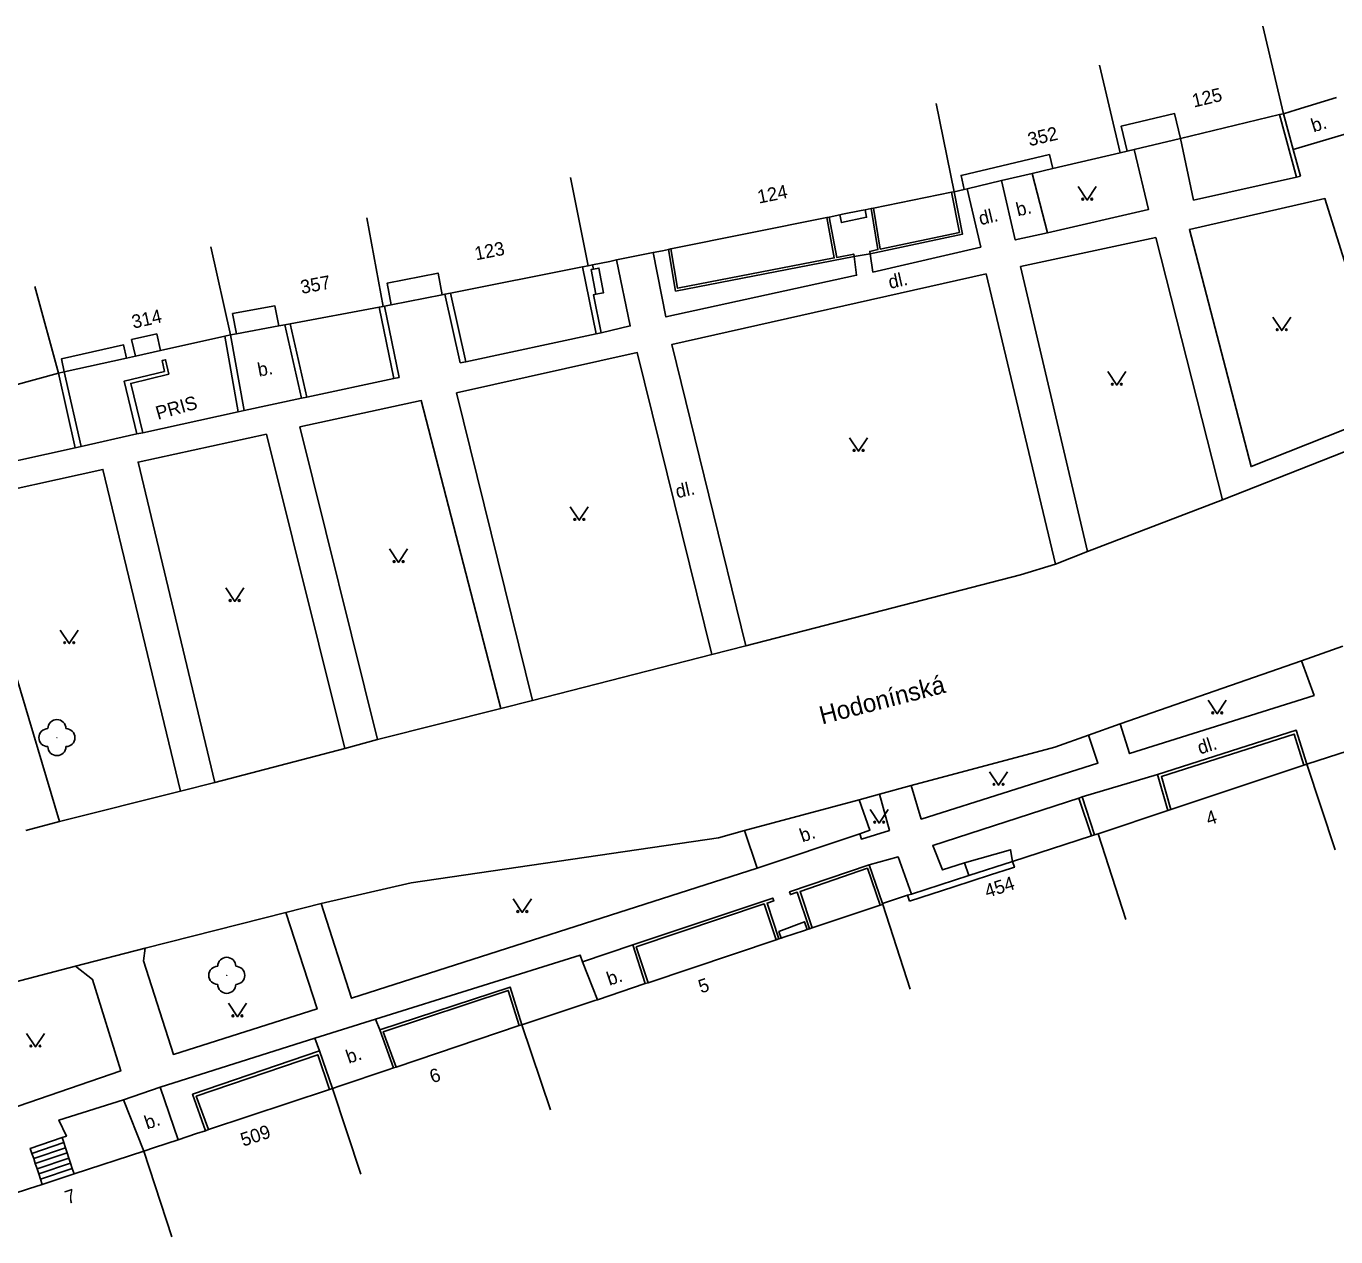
# Model space of a CAD drawing. Extents: x -577457 to -568404, y -1208466 to -1201387.
# Drawn here: x -574917 to -574844.4, y -1204022.7 to -1203955.6 of the extents above; entities that cross this region are included whole.
import ezdxf

# ---------------------------------------------------------------- set-up
doc = ezdxf.new("R2010")
doc.units = 0
for name, color, linetype in [('BUDOVY_MĚŘ', 7, 'Continuous'), ('NÁZVY_ULIC_TOK_SMĚR', 7, 'Continuous'), ('POMOC_POPIS', 7, 'Continuous'), ('ROZHRANÍ_PLOCH', 7, 'Continuous'), ('ZELEŇ', 7, 'Continuous'), ('ZN_DOPLŇKOVÉ', 7, 'Continuous'), ('ZN_KULTUR', 7, 'Continuous'), ('Č_POPIS_ORIENT', 7, 'Continuous')]:
    doc.layers.add(name, color=color, linetype=linetype)

msp = doc.modelspace()

# ---------------------------------------------------------------- linework, layer by layer
at = {"layer": 'BUDOVY_MĚŘ'}
for points in [[(-574848.45, -1203955.56), (-574847.29, -1203960.42)], [(-574857.5, -1203957.72), (-574856.36, -1203962.59)], [(-574866.55, -1203959.85), (-574865.56, -1203964.75)], [(-574853.01, -1203961.79), (-574847.51, -1203960.47)], [(-574847.51, -1203960.47), (-574847.29, -1203960.42)], [(-574847.29, -1203960.42), (-574846.6, -1203960.2)], [(-574855.57, -1203962.4), (-574853.01, -1203961.79)], [(-574860.09, -1203963.46), (-574856.36, -1203962.59)], [(-574856.36, -1203962.59), (-574855.97, -1203962.5)], [(-574855.97, -1203962.5), (-574855.57, -1203962.4)], [(-574861.23, -1203963.73), (-574860.09, -1203963.46)], [(-574886.83, -1203963.95), (-574885.85, -1203968.85)], [(-574864.84, -1203964.58), (-574862.93, -1203964.13)], [(-574862.93, -1203964.13), (-574861.23, -1203963.73)], [(-574870.03, -1203965.65), (-574865.7, -1203964.78)], [(-574865.7, -1203964.78), (-574865.56, -1203964.75)], [(-574865.56, -1203964.75), (-574865, -1203964.62)], [(-574865, -1203964.62), (-574864.84, -1203964.58)], [(-574870.5, -1203965.75), (-574870.17, -1203965.68)], [(-574870.17, -1203965.68), (-574870.03, -1203965.65)], [(-574898.14, -1203966.19), (-574897.22, -1203971.11)], [(-574881.27, -1203967.92), (-574872.63, -1203966.18)], [(-574872.63, -1203966.18), (-574872.49, -1203966.15)], [(-574872.49, -1203966.15), (-574871.9, -1203966.03)], [(-574871.9, -1203966.03), (-574871.75, -1203966)], [(-574870.71, -1203965.79), (-574870.5, -1203965.75)], [(-574906.78, -1203967.81), (-574905.69, -1203972.69)], [(-574885.61, -1203968.8), (-574884.65, -1203968.61)], [(-574881.74, -1203968.02), (-574881.41, -1203967.95)], [(-574881.41, -1203967.95), (-574881.27, -1203967.92)], [(-574893.5, -1203970.37), (-574886.18, -1203968.92)], [(-574886.18, -1203968.92), (-574885.85, -1203968.85)], [(-574885.85, -1203968.85), (-574885.61, -1203968.8)], [(-574916.54, -1203970), (-574915.23, -1203974.82)], [(-574896.78, -1203971.03), (-574893.95, -1203970.46)], [(-574893.95, -1203970.46), (-574893.8, -1203970.43)], [(-574893.8, -1203970.43), (-574893.5, -1203970.37)], [(-574902.38, -1203972.07), (-574897.45, -1203971.15)], [(-574897.45, -1203971.15), (-574897.22, -1203971.11)], [(-574897.22, -1203971.11), (-574897.15, -1203971.1)], [(-574897.15, -1203971.1), (-574896.78, -1203971.03)], [(-574905.37, -1203972.63), (-574903.02, -1203972.19)], [(-574903.02, -1203972.19), (-574902.68, -1203972.13)], [(-574902.68, -1203972.13), (-574902.38, -1203972.07)], [(-574909.57, -1203973.56), (-574906.01, -1203972.76)], [(-574906.01, -1203972.76), (-574905.69, -1203972.69)], [(-574905.69, -1203972.69), (-574905.37, -1203972.63)], [(-574910.97, -1203973.87), (-574909.57, -1203973.56)], [(-574914.91, -1203974.75), (-574911.46, -1203973.98)], [(-574911.46, -1203973.98), (-574910.97, -1203973.87)], [(-574915.23, -1203974.82), (-574921.6, -1203976.55)], [(-574915.23, -1203974.82), (-574914.91, -1203974.75)], [(-574846, -1203996.52), (-574844.8, -1203996.13)], [(-574853.55, -1203999.03), (-574846.16, -1203996.57)], [(-574846.16, -1203996.57), (-574846, -1203996.52)], [(-574844.43, -1204001.27), (-574846, -1203996.52)], [(-574854.32, -1203999.28), (-574853.71, -1203999.08)], [(-574853.71, -1203999.08), (-574853.55, -1203999.03)], [(-574862.33, -1204001.91), (-574857.94, -1204000.49)], [(-574857.94, -1204000.49), (-574857.77, -1204000.43)], [(-574857.77, -1204000.43), (-574857.58, -1204000.37)], [(-574857.58, -1204000.37), (-574856.86, -1204000.13)], [(-574856.04, -1204005.13), (-574857.58, -1204000.37)], [(-574864.75, -1204002.69), (-574862.33, -1204001.91)], [(-574867.93, -1204003.72), (-574864.75, -1204002.69)], [(-574869.54, -1204004.24), (-574868.14, -1204003.79)], [(-574868.14, -1204003.79), (-574867.93, -1204003.72)], [(-574869.67, -1204004.34), (-574873.44, -1204005.6)], [(-574869.52, -1204004.29), (-574869.67, -1204004.34)], [(-574869.52, -1204004.29), (-574869.54, -1204004.24)], [(-574868, -1204008.99), (-574869.52, -1204004.29)], [(-574873.59, -1204005.65), (-574873.72, -1204005.69)], [(-574873.44, -1204005.6), (-574873.59, -1204005.65)], [(-574875.43, -1204006.26), (-574882.54, -1204008.64)], [(-574875.28, -1204006.21), (-574875.43, -1204006.26)], [(-574875.16, -1204006.17), (-574875.28, -1204006.21)], [(-574875, -1204006.12), (-574875.16, -1204006.17)], [(-574873.72, -1204005.69), (-574873.87, -1204005.74)], [(-574882.54, -1204008.64), (-574882.69, -1204008.69)], [(-574885.49, -1204009.63), (-574889.53, -1204010.97)], [(-574896.51, -1204013.32), (-574889.68, -1204011.02)], [(-574889.68, -1204011.02), (-574889.53, -1204010.97)], [(-574887.94, -1204015.7), (-574889.53, -1204010.97)], [(-574896.97, -1204013.48), (-574896.65, -1204013.37)], [(-574896.65, -1204013.37), (-574896.51, -1204013.32)], [(-574900.04, -1204014.51), (-574899.61, -1204014.37)], [(-574906.92, -1204016.79), (-574900.2, -1204014.56)], [(-574900.2, -1204014.56), (-574900.04, -1204014.51)], [(-574898.46, -1204019.26), (-574900.04, -1204014.51)], [(-574907.58, -1204017.01), (-574907.09, -1204016.85)], [(-574907.09, -1204016.85), (-574906.92, -1204016.79)], [(-574914.37, -1204019.25), (-574910.5, -1204017.99)], [(-574910.5, -1204017.99), (-574909.91, -1204017.79)], [(-574908.95, -1204022.74), (-574910.5, -1204017.99)], [(-574916.14, -1204019.83), (-574914.37, -1204019.25)], [(-574916.9, -1204020.08), (-574916.14, -1204019.83)]]:
    msp.add_lwpolyline(points, dxfattribs=at)
at = {"layer": 'ROZHRANÍ_PLOCH'}
for points in [[(-574853.01, -1203961.79), (-574852.28, -1203965.21), (-574846.58, -1203963.94)], [(-574846.76, -1203962.41), (-574843.45, -1203961.43)], [(-574860.39, -1203967.02), (-574854.79, -1203965.74), (-574855.57, -1203962.4)], [(-574862.93, -1203964.13), (-574862.17, -1203967.42), (-574860.39, -1203967.02)], [(-574860.39, -1203967.02), (-574861.23, -1203963.73)], [(-574846.58, -1203963.94), (-574846.36, -1203963.89)], [(-574864.84, -1203964.58), (-574864.09, -1203967.82), (-574870.07, -1203969.21), (-574870.21, -1203968.19)], [(-574841.76, -1203977.09), (-574849.09, -1203980), (-574852.51, -1203966.84), (-574845, -1203965.13), (-574841.47, -1203976.38), (-574841.96, -1203976.53), (-574841.76, -1203977.09)], [(-574871.9, -1203966.03), (-574871.81, -1203966.46), (-574870.42, -1203966.16), (-574870.5, -1203965.75)], [(-574858.16, -1203984.71), (-574861.88, -1203968.9), (-574854.38, -1203967.29), (-574850.67, -1203981.84)], [(-574885.13, -1203972.57), (-574883.52, -1203972.19), (-574884.28, -1203968.53)], [(-574871.1, -1203968.35), (-574870.97, -1203969.38), (-574881.55, -1203971.69), (-574882.26, -1203968.12)], [(-574870.21, -1203968.19), (-574871.1, -1203968.35)], [(-574885.56, -1203969.04), (-574885.69, -1203969.06), (-574885.44, -1203970.44)], [(-574885.44, -1203970.44), (-574885.01, -1203970.36), (-574885.26, -1203968.98), (-574885.56, -1203969.04)], [(-574877.12, -1203989.94), (-574881.22, -1203973.23), (-574863.79, -1203969.31), (-574859.94, -1203985.42)], [(-574892.65, -1203974.19), (-574885.42, -1203972.63)], [(-574885.42, -1203972.63), (-574885.13, -1203972.57)], [(-574888.94, -1203992.97), (-574893.16, -1203975.91), (-574883.14, -1203973.67), (-574879, -1203990.42)], [(-574892.95, -1203974.25), (-574892.65, -1203974.19)], [(-574901.46, -1203976.14), (-574896.64, -1203975.12)], [(-574896.64, -1203975.12), (-574896.34, -1203975.06)], [(-574904.94, -1203976.89), (-574901.75, -1203976.2)], [(-574897.55, -1203995.15), (-574901.84, -1203977.8), (-574895.12, -1203976.34), (-574890.71, -1203993.42)], [(-574901.75, -1203976.2), (-574901.46, -1203976.14)], [(-574910.56, -1203978.12), (-574905.26, -1203976.96)], [(-574905.26, -1203976.96), (-574904.94, -1203976.89)], [(-574850.67, -1203981.84), (-574841.53, -1203978.24), (-574838.93, -1203977.5)], [(-574913.98, -1203978.88), (-574910.89, -1203978.19)], [(-574910.89, -1203978.19), (-574910.56, -1203978.12)], [(-574906.56, -1203997.52), (-574910.82, -1203979.75), (-574903.7, -1203978.2), (-574899.35, -1203995.64)], [(-574920.52, -1203980.33), (-574914.31, -1203978.95)], [(-574914.31, -1203978.95), (-574913.98, -1203978.88)], [(-574915.17, -1203999.69), (-574920.5, -1203981.87), (-574912.77, -1203980.16), (-574908.46, -1203998.01)], [(-574858.16, -1203984.71), (-574850.67, -1203981.84)], [(-574859.94, -1203985.42), (-574858.16, -1203984.71)], [(-574877.12, -1203989.94), (-574861.89, -1203986.01), (-574859.94, -1203985.42)], [(-574879, -1203990.42), (-574877.12, -1203989.94)], [(-574846.29, -1203990.77), (-574844, -1203989.97)], [(-574888.94, -1203992.97), (-574879, -1203990.42)], [(-574856.35, -1203994.28), (-574846.29, -1203990.77)], [(-574856.35, -1203994.28), (-574855.83, -1203995.92), (-574845.6, -1203992.7), (-574846.29, -1203990.77)], [(-574890.71, -1203993.42), (-574888.94, -1203992.97)], [(-574897.55, -1203995.15), (-574890.71, -1203993.42)], [(-574858.11, -1203994.91), (-574856.35, -1203994.28)], [(-574899.35, -1203995.64), (-574897.55, -1203995.15)], [(-574867.95, -1203997.7), (-574867.39, -1203999.56), (-574857.59, -1203996.46), (-574858.11, -1203994.91)], [(-574867.95, -1203997.7), (-574859.98, -1203995.57), (-574858.11, -1203994.91)], [(-574906.56, -1203997.52), (-574899.35, -1203995.64)], [(-574908.46, -1203998.01), (-574906.56, -1203997.52)], [(-574915.17, -1203999.69), (-574908.46, -1203998.01)], [(-574870.82, -1203998.49), (-574869.7, -1203998.18)], [(-574869.7, -1203998.18), (-574869.15, -1204000.19), (-574870.7, -1204000.67), (-574870.8, -1204000.38)], [(-574869.7, -1203998.18), (-574867.95, -1203997.7)], [(-574858.64, -1203998.39), (-574866.75, -1204001.02), (-574866.2, -1204002.38), (-574864.98, -1204001.99)], [(-574858.47, -1203998.33), (-574858.64, -1203998.39)], [(-574877.18, -1204000.19), (-574870.82, -1203998.49)], [(-574870.8, -1204000.38), (-574870.23, -1204000.18), (-574870.82, -1203998.49)], [(-574917.04, -1204000.19), (-574915.17, -1203999.69)], [(-574900.66, -1204004.24), (-574895.67, -1204003.1), (-574878.63, -1204000.6), (-574877.18, -1204000.19)], [(-574876.49, -1204002.29), (-574877.18, -1204000.19)], [(-574876.49, -1204002.29), (-574870.8, -1204000.38)], [(-574864.98, -1204001.99), (-574862.43, -1204001.26), (-574862.33, -1204001.91)], [(-574870.27, -1204002.09), (-574868.67, -1204001.66), (-574867.93, -1204003.72)], [(-574864.75, -1204002.69), (-574864.98, -1204001.99)], [(-574900.66, -1204004.24), (-574898.98, -1204009.5), (-574876.49, -1204002.29)], [(-574910.42, -1204006.72), (-574910.52, -1204007.42), (-574908.86, -1204012.62), (-574900.89, -1204010.09), (-574902.63, -1204004.74)], [(-574910.42, -1204006.72), (-574902.63, -1204004.74)], [(-574902.63, -1204004.74), (-574900.66, -1204004.24)], [(-574875.16, -1204006.17), (-574875.28, -1204005.8), (-574873.86, -1204005.26), (-574873.72, -1204005.69)], [(-574914.29, -1204007.73), (-574910.42, -1204006.72)], [(-574897.65, -1204010.66), (-574886.31, -1204007.11), (-574886.17, -1204007.48)], [(-574886.17, -1204007.48), (-574883.39, -1204006.54)], [(-574920.73, -1204009.4), (-574918.62, -1204015.87), (-574911.78, -1204013.53), (-574913.34, -1204008.46), (-574914.29, -1204007.73)], [(-574920.73, -1204009.4), (-574914.29, -1204007.73)], [(-574886.17, -1204007.48), (-574885.35, -1204009.58)], [(-574901.01, -1204011.71), (-574897.65, -1204010.66)], [(-574897.65, -1204010.66), (-574897.41, -1204011.26)], [(-574909.6, -1204014.44), (-574901.01, -1204011.71)], [(-574901.01, -1204011.71), (-574900.75, -1204012.42)], [(-574911.62, -1204015.13), (-574909.6, -1204014.44)], [(-574909.6, -1204014.44), (-574908.6, -1204017.35)], [(-574911.62, -1204015.13), (-574915.21, -1204016.26), (-574914.79, -1204017.15), (-574915.03, -1204017.23)], [(-574911.62, -1204015.13), (-574910.5, -1204017.99)], [(-574916.71, -1204018.11), (-574916.8, -1204017.83), (-574915.03, -1204017.23)], [(-574914.94, -1204017.51), (-574915.03, -1204017.23)], [(-574916.71, -1204018.11), (-574914.94, -1204017.51)], [(-574916.61, -1204018.4), (-574914.84, -1204017.8)], [(-574914.84, -1204017.8), (-574914.94, -1204017.51)], [(-574914.75, -1204018.08), (-574914.84, -1204017.8)], [(-574916.61, -1204018.4), (-574916.71, -1204018.11)], [(-574916.52, -1204018.68), (-574916.61, -1204018.4)], [(-574916.52, -1204018.68), (-574914.75, -1204018.08)], [(-574916.42, -1204018.97), (-574916.52, -1204018.68)], [(-574916.42, -1204018.97), (-574914.66, -1204018.37)], [(-574916.33, -1204019.25), (-574914.57, -1204018.65)], [(-574914.66, -1204018.37), (-574914.75, -1204018.08)], [(-574914.57, -1204018.65), (-574914.66, -1204018.37)], [(-574914.47, -1204018.94), (-574914.57, -1204018.65)], [(-574916.33, -1204019.25), (-574916.42, -1204018.97)], [(-574916.24, -1204019.54), (-574916.33, -1204019.25)], [(-574916.24, -1204019.54), (-574914.47, -1204018.94)], [(-574914.37, -1204019.25), (-574914.47, -1204018.94)], [(-574916.14, -1204019.83), (-574916.24, -1204019.54)]]:
    msp.add_lwpolyline(points, dxfattribs=at)
at = {"layer": 'ZELEŇ'}
for centre in [(-574915.32, -1203995.04), (-574905.9, -1204008.23)]:
    msp.add_circle(centre, 0.0005, dxfattribs=at)
for centre, start, end in [((-574915.32, -1203994.54), 0, 179.99999), ((-574915.82, -1203995.04), 89.99999, 269.99999), ((-574914.82, -1203995.04), 270, 89.99999), ((-574915.32, -1203995.54), 179.99999, 359.99999), ((-574906.4, -1204008.23), 89.99999, 269.99999), ((-574905.9, -1204007.73), 0, 179.99999), ((-574905.4, -1204008.23), 270, 89.99999), ((-574905.9, -1204008.73), 179.99999, 359.99999)]:
    msp.add_arc(centre, 0.5, start, end, dxfattribs=at)
at = {"layer": 'ZN_DOPLŇKOVÉ'}
for points in [[(-574846.6, -1203960.2), (-574844.36, -1203959.51)], [(-574855.97, -1203962.5), (-574856.3, -1203961.11), (-574853.34, -1203960.41), (-574853.01, -1203961.79)], [(-574847.51, -1203960.47), (-574846.58, -1203963.94)], [(-574847.29, -1203960.42), (-574846.76, -1203962.41)], [(-574860.09, -1203963.46), (-574860.28, -1203962.69), (-574865.18, -1203963.84), (-574865, -1203964.62)], [(-574846.76, -1203962.41), (-574846.36, -1203963.89)], [(-574870.21, -1203968.19), (-574865.1, -1203967.11), (-574865.56, -1203964.75)], [(-574870.03, -1203965.65), (-574869.66, -1203967.93), (-574865.27, -1203967), (-574865.7, -1203964.78)], [(-574870.17, -1203965.68), (-574869.79, -1203967.96), (-574870.24, -1203968.06), (-574870.21, -1203968.19)], [(-574872.63, -1203966.18), (-574872.21, -1203968.42), (-574880.9, -1203970.1), (-574881.27, -1203967.92)], [(-574872.49, -1203966.15), (-574872.07, -1203968.39), (-574871.13, -1203968.21), (-574871.1, -1203968.35)], [(-574871.75, -1203966), (-574870.71, -1203965.79)], [(-574884.65, -1203968.61), (-574884.28, -1203968.53)], [(-574884.28, -1203968.53), (-574882.26, -1203968.12)], [(-574882.26, -1203968.12), (-574881.74, -1203968.02)], [(-574871.1, -1203968.35), (-574881.01, -1203970.26), (-574881.41, -1203967.95)], [(-574893.95, -1203970.46), (-574894.18, -1203969.26), (-574897, -1203969.82), (-574896.78, -1203971.03)], [(-574885.42, -1203972.63), (-574886.18, -1203968.92)], [(-574885.56, -1203969.04), (-574885.61, -1203968.8)], [(-574893.8, -1203970.43), (-574892.95, -1203974.25)], [(-574893.5, -1203970.37), (-574892.65, -1203974.19)], [(-574885.13, -1203972.57), (-574885.56, -1203970.46), (-574885.44, -1203970.44)], [(-574905.37, -1203972.63), (-574905.58, -1203971.51), (-574903.23, -1203971.08), (-574903.02, -1203972.19)], [(-574897.45, -1203971.15), (-574896.64, -1203975.12)], [(-574897.15, -1203971.1), (-574896.34, -1203975.06)], [(-574902.68, -1203972.13), (-574901.75, -1203976.2)], [(-574902.38, -1203972.07), (-574901.46, -1203976.14)], [(-574909.57, -1203973.56), (-574909.78, -1203972.64), (-574911.18, -1203972.95), (-574910.97, -1203973.87)], [(-574906.01, -1203972.76), (-574905.26, -1203976.96)], [(-574905.69, -1203972.69), (-574904.94, -1203976.89)], [(-574914.91, -1203974.75), (-574915.07, -1203974.02), (-574911.62, -1203973.25), (-574911.46, -1203973.98)], [(-574910.56, -1203978.12), (-574911.23, -1203975.38), (-574909.12, -1203974.87), (-574909.29, -1203974.07), (-574909.49, -1203974.12), (-574909.36, -1203974.72), (-574911.6, -1203975.26), (-574910.89, -1203978.19)], [(-574915.23, -1203974.82), (-574914.31, -1203978.95)], [(-574914.91, -1203974.75), (-574913.98, -1203978.88)], [(-574854.28, -1203997.09), (-574846.59, -1203994.63), (-574846, -1203996.52)], [(-574853.55, -1203999.03), (-574854.07, -1203997.2), (-574846.7, -1203994.84), (-574846.16, -1203996.57)], [(-574844.8, -1203996.13), (-574842.16, -1203995.27)], [(-574858.47, -1203998.33), (-574854.28, -1203997.09)], [(-574853.71, -1203999.08), (-574854.28, -1203997.09)], [(-574857.94, -1204000.49), (-574858.64, -1203998.39)], [(-574857.77, -1204000.43), (-574858.47, -1203998.33)], [(-574856.86, -1204000.13), (-574854.32, -1203999.28)], [(-574862.38, -1204002.28), (-574862.22, -1204002.23), (-574862.33, -1204001.91)], [(-574873.59, -1204005.65), (-574874.26, -1204003.62), (-574874.64, -1204003.75), (-574874.69, -1204003.6), (-574870.27, -1204002.09)], [(-574873.44, -1204005.6), (-574874.11, -1204003.57), (-574870.37, -1204002.29), (-574869.67, -1204004.34)], [(-574870.27, -1204002.09), (-574869.54, -1204004.24)], [(-574865.58, -1204003.32), (-574863.55, -1204002.66)], [(-574863.55, -1204002.66), (-574862.38, -1204002.28)], [(-574868.03, -1204004.11), (-574865.58, -1204003.32)], [(-574883.39, -1204006.54), (-574875.62, -1204003.94), (-574875.57, -1204004.1), (-574875.94, -1204004.22), (-574875.28, -1204006.21)], [(-574868.14, -1204003.79), (-574868.03, -1204004.11)], [(-574882.54, -1204008.64), (-574883.19, -1204006.65), (-574876.1, -1204004.27), (-574875.43, -1204006.26)], [(-574873.87, -1204005.74), (-574875, -1204006.12)], [(-574882.69, -1204008.69), (-574883.39, -1204006.54)], [(-574897.41, -1204011.26), (-574890.19, -1204008.88), (-574889.53, -1204010.97)], [(-574896.51, -1204013.32), (-574897.22, -1204011.36), (-574890.29, -1204009.07), (-574889.68, -1204011.02)], [(-574882.69, -1204008.69), (-574885.35, -1204009.58)], [(-574885.35, -1204009.58), (-574885.49, -1204009.63)], [(-574896.65, -1204013.37), (-574897.41, -1204011.26)], [(-574907.09, -1204016.85), (-574907.8, -1204014.83), (-574900.75, -1204012.42)], [(-574906.92, -1204016.79), (-574907.59, -1204014.94), (-574900.86, -1204012.64), (-574900.2, -1204014.56)], [(-574900.75, -1204012.42), (-574900.04, -1204014.51)], [(-574899.61, -1204014.37), (-574896.97, -1204013.48)], [(-574908.6, -1204017.35), (-574907.58, -1204017.01)], [(-574909.91, -1204017.79), (-574908.6, -1204017.35)], [(-574919.47, -1204020.91), (-574916.9, -1204020.08)]]:
    msp.add_lwpolyline(points, dxfattribs=at)
at = {"layer": 'ZN_KULTUR'}
for points in [[(-574858.68, -1203964.46), (-574858.18, -1203965.21), (-574857.68, -1203964.46)], [(-574847.89, -1203971.7), (-574847.39, -1203972.45), (-574846.89, -1203971.7)], [(-574857.04, -1203974.73), (-574856.54, -1203975.48), (-574856.04, -1203974.73)], [(-574871.36, -1203978.4), (-574870.86, -1203979.15), (-574870.36, -1203978.4)], [(-574886.85, -1203982.23), (-574886.35, -1203982.98), (-574885.85, -1203982.23)], [(-574896.87, -1203984.57), (-574896.37, -1203985.32), (-574895.87, -1203984.57)], [(-574905.96, -1203986.73), (-574905.46, -1203987.48), (-574904.96, -1203986.73)], [(-574915.14, -1203989.07), (-574914.64, -1203989.82), (-574914.14, -1203989.07)], [(-574851.47, -1203992.96), (-574850.97, -1203993.71), (-574850.47, -1203992.96)], [(-574863.6, -1203996.93), (-574863.1, -1203997.68), (-574862.6, -1203996.93)], [(-574870.22, -1203999.03), (-574869.72, -1203999.78), (-574869.22, -1203999.03)], [(-574890.01, -1204003.99), (-574889.51, -1204004.74), (-574889.01, -1204003.99)], [(-574905.81, -1204009.78), (-574905.31, -1204010.53), (-574904.81, -1204009.78)], [(-574917.01, -1204011.45), (-574916.51, -1204012.2), (-574916.01, -1204011.45)]]:
    msp.add_lwpolyline(points, dxfattribs=at)
for centre in [(-574858.43, -1203965.16), (-574857.93, -1203965.16), (-574847.64, -1203972.4), (-574847.14, -1203972.4), (-574856.79, -1203975.43), (-574856.29, -1203975.43), (-574871.11, -1203979.1), (-574870.61, -1203979.1), (-574886.6, -1203982.93), (-574886.1, -1203982.93), (-574896.62, -1203985.27), (-574896.12, -1203985.27), (-574905.71, -1203987.43), (-574905.21, -1203987.43), (-574914.89, -1203989.77), (-574914.39, -1203989.77), (-574851.22, -1203993.66), (-574850.72, -1203993.66), (-574863.35, -1203997.63), (-574862.85, -1203997.63), (-574869.97, -1203999.73), (-574869.47, -1203999.73), (-574889.76, -1204004.69), (-574889.26, -1204004.69), (-574905.56, -1204010.48), (-574905.06, -1204010.48), (-574916.76, -1204012.15), (-574916.26, -1204012.15)]:
    msp.add_circle(centre, 0.05, dxfattribs=at)

# ---------------------------------------------------------------- texts
at = {"layer": 'NÁZVY_ULIC_TOK_SMĚR'}
msp.add_text('Hodonínská', height=1, rotation=14.45, dxfattribs=at).set_placement((-574872.89, -1203994.31))
at = {"layer": 'POMOC_POPIS'}
for s, rotation, p in [('b.', 17.37002, (-574845.63, -1203961.46)), ('dl.', 13.24002, (-574864.1, -1203966.61)), ('b.', 13.24002, (-574862.03, -1203966.12)), ('dl.', 12.68001, (-574869.12, -1203970.14)), ('b.', 10.56001, (-574904.12, -1203975.01)), ('PRIS', 15.87001, (-574909.72, -1203977.41)), ('dl.', 12.68001, (-574880.92, -1203981.76)), ('dl.', 17.47, (-574851.93, -1203995.98)), ('b.', 18.53003, (-574873.98, -1204000.86)), ('b.', 18.44002, (-574884.68, -1204008.81)), ('b.', 18.65001, (-574899.14, -1204013.14)), ('b.', 18.35997, (-574910.32, -1204016.79))]:
    msp.add_text(s, height=0.75, rotation=rotation, dxfattribs=at).set_placement(p)
at = {"layer": 'Č_POPIS_ORIENT'}
for s, rotation, p in [('125', 13.41999, (-574852.27, -1203960.08)), ('352', 13.24002, (-574861.38, -1203962.23)), ('124', 11.41, (-574876.39, -1203965.41)), ('123', 11.22997, (-574892.08, -1203968.56)), ('357', 10.56001, (-574901.74, -1203970.42)), ('314', 12.62003, (-574911.08, -1203972.35)), ('4', 18.38003, (-574851.45, -1203999.92)), ('454', 17.90997, (-574863.73, -1204003.94)), ('5', 18.44002, (-574879.6, -1204009.24)), ('6', 18.65001, (-574894.5, -1204014.23)), ('509', 18.35997, (-574904.99, -1204017.74)), ('7', 18.09, (-574914.73, -1204020.94))]:
    msp.add_text(s, height=0.75, rotation=rotation, dxfattribs=at).set_placement(p)

doc.saveas('drawing.dxf')
